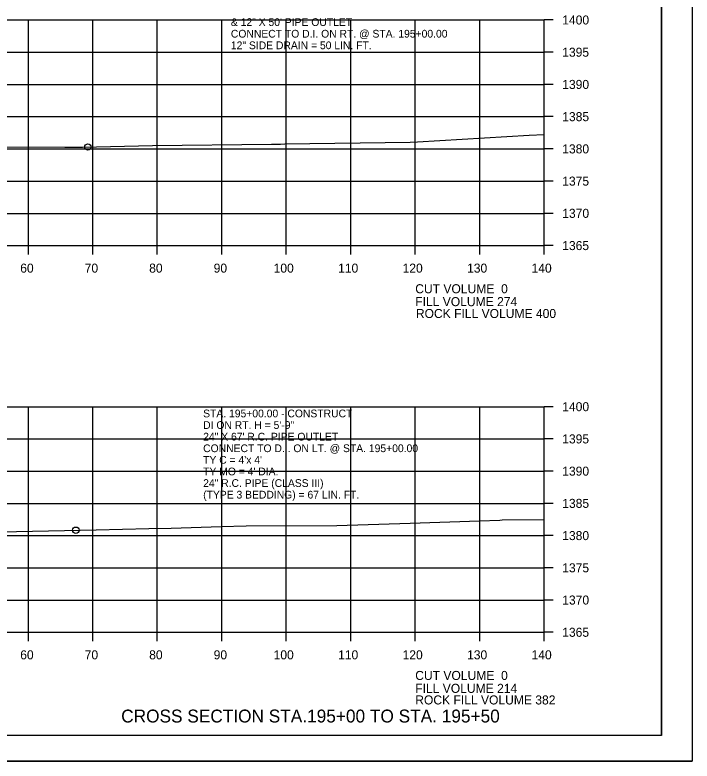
# Model space of a CAD drawing. Extents: x 1374311 to 1383814, y 384102 to 406278.
# Drawn here: x 1382698 to 1382803, y 400945 to 401060.8 of the extents above; entities that cross this region are included whole.
import ezdxf

# ---------------------------------------------------------------- set-up
doc = ezdxf.new("R2010")
doc.units = 0
for name, color, linetype in [('R_Axis', 7, 'Continuous'), ('R_Axis Annot', 7, 'Continuous'), ('R_Border', 7, 'Continuous'), ('R_Draft', 7, 'Continuous'), ('R_Exist Surface', 7, 'Continuous'), ('R_Fin Surface', 7, 'Continuous'), ('R_Grid', 7, 'Continuous'), ('R_No Plot', 7, 'Continuous'), ('R_Water Annot', 7, 'Continuous')]:
    doc.layers.add(name, color=color, linetype=linetype)

msp = doc.modelspace()

# ---------------------------------------------------------------- linework, layer by layer
at = {"layer": 'R_Axis'}
for p, q in [((1382780.07, 401024.97), (1382780.07, 401059.97)), ((1382781.47, 401059.97), (1382780.07, 401059.97)), ((1382781.47, 401054.97), (1382780.07, 401054.97)), ((1382781.47, 401049.97), (1382780.07, 401049.97)), ((1382781.47, 401044.97), (1382780.07, 401044.97)), ((1382781.47, 401039.97), (1382780.07, 401039.97)), ((1382781.47, 401034.97), (1382780.07, 401034.97)), ((1382781.47, 401029.97), (1382780.07, 401029.97)), ((1382500.07, 401024.97), (1382780.07, 401024.97)), ((1382700.07, 401023.57), (1382700.07, 401024.97)), ((1382710.07, 401023.57), (1382710.07, 401024.97)), ((1382720.07, 401023.57), (1382720.07, 401024.97)), ((1382730.07, 401023.57), (1382730.07, 401024.97)), ((1382740.07, 401023.57), (1382740.07, 401024.97)), ((1382750.07, 401023.57), (1382750.07, 401024.97)), ((1382760.07, 401023.57), (1382760.07, 401024.97)), ((1382770.07, 401023.57), (1382770.07, 401024.97)), ((1382780.07, 401023.57), (1382780.07, 401024.97)), ((1382781.47, 401024.97), (1382780.07, 401024.97)), ((1382780.07, 400964.97), (1382780.07, 400999.97)), ((1382781.47, 400999.97), (1382780.07, 400999.97)), ((1382781.47, 400994.97), (1382780.07, 400994.97)), ((1382781.47, 400989.97), (1382780.07, 400989.97)), ((1382781.47, 400984.97), (1382780.07, 400984.97)), ((1382781.47, 400979.97), (1382780.07, 400979.97)), ((1382781.47, 400974.97), (1382780.07, 400974.97)), ((1382781.47, 400969.97), (1382780.07, 400969.97)), ((1382500.07, 400964.97), (1382780.07, 400964.97)), ((1382700.07, 400963.57), (1382700.07, 400964.97)), ((1382710.07, 400963.57), (1382710.07, 400964.97)), ((1382720.07, 400963.57), (1382720.07, 400964.97)), ((1382730.07, 400963.57), (1382730.07, 400964.97)), ((1382740.07, 400963.57), (1382740.07, 400964.97)), ((1382750.07, 400963.57), (1382750.07, 400964.97)), ((1382760.07, 400963.57), (1382760.07, 400964.97)), ((1382770.07, 400963.57), (1382770.07, 400964.97)), ((1382780.07, 400963.57), (1382780.07, 400964.97)), ((1382781.47, 400964.97), (1382780.07, 400964.97))]:
    msp.add_line(p, q, dxfattribs=at)
at = {"layer": 'R_Border'}
for q in [(1382798.25, 401154.43), (1382482.07, 400948.97)]:
    msp.add_line((1382798.25, 400948.97), q, dxfattribs=at)
at = {"layer": 'R_Exist Surface'}
for points in [[(1382583.83, 401037.98), (1382600.8, 401038.51), (1382604.58, 401038.62), (1382612.8, 401038.84), (1382620.21, 401038.96), (1382622.33, 401039), (1382636.79, 401039.23), (1382643.86, 401039.35), (1382673.64, 401039.88), (1382680.98, 401040.21), (1382683.25, 401040.23), (1382684.12, 401040.35), (1382693.16, 401040.28), (1382705.74, 401040.24), (1382706.91, 401040.23), (1382708.46, 401040.24), (1382719.35, 401040.47), (1382737.76, 401040.7), (1382739.16, 401040.72), (1382739.84, 401040.74), (1382759.31, 401041.02), (1382760.44, 401041.04), (1382777.73, 401042.12), (1382780.07, 401042.2)], [(1382578.02, 400978.31), (1382591.11, 400978.49), (1382602.94, 400978.79), (1382610.33, 400978.92), (1382627.5, 400979.39), (1382629.88, 400979.44), (1382637.04, 400979.57), (1382649.41, 400979.81), (1382653.11, 400979.86), (1382670.51, 400980.18), (1382682.4, 400980.37), (1382693.28, 400980.5), (1382710.61, 400980.87), (1382718.78, 400981.08), (1382722.23, 400981.13), (1382729.96, 400981.38), (1382733.83, 400981.46), (1382747.92, 400981.56), (1382759.28, 400981.92), (1382770.06, 400982.27), (1382773.21, 400982.38), (1382773.57, 400982.39), (1382780.07, 400982.46)]]:
    msp.add_lwpolyline(points, dxfattribs=at)
at = {"layer": 'R_Grid'}
for p, q in [((1382500.07, 401059.97), (1382780.07, 401059.97)), ((1382700.07, 401024.97), (1382700.07, 401059.97)), ((1382710.07, 401024.97), (1382710.07, 401059.97)), ((1382720.07, 401024.97), (1382720.07, 401059.97)), ((1382730.07, 401024.97), (1382730.07, 401059.97)), ((1382740.07, 401024.97), (1382740.07, 401059.97)), ((1382750.07, 401024.97), (1382750.07, 401059.97)), ((1382760.07, 401024.97), (1382760.07, 401059.97)), ((1382770.07, 401024.97), (1382770.07, 401059.97)), ((1382780.07, 401024.97), (1382780.07, 401059.97)), ((1382500.07, 401054.97), (1382780.07, 401054.97)), ((1382500.07, 401049.97), (1382780.07, 401049.97)), ((1382500.07, 401044.97), (1382780.07, 401044.97)), ((1382500.07, 401039.97), (1382780.07, 401039.97)), ((1382500.07, 401034.97), (1382780.07, 401034.97)), ((1382500.07, 401029.97), (1382780.07, 401029.97)), ((1382500.07, 401024.97), (1382780.07, 401024.97)), ((1382500.07, 400999.97), (1382780.07, 400999.97)), ((1382700.07, 400964.97), (1382700.07, 400999.97)), ((1382710.07, 400964.97), (1382710.07, 400999.97)), ((1382720.07, 400964.97), (1382720.07, 400999.97)), ((1382730.07, 400964.97), (1382730.07, 400999.97)), ((1382740.07, 400964.97), (1382740.07, 400999.97)), ((1382750.07, 400964.97), (1382750.07, 400999.97)), ((1382760.07, 400964.97), (1382760.07, 400999.97)), ((1382770.07, 400964.97), (1382770.07, 400999.97)), ((1382780.07, 400964.97), (1382780.07, 400999.97)), ((1382500.07, 400994.97), (1382780.07, 400994.97)), ((1382500.07, 400989.97), (1382780.07, 400989.97)), ((1382500.07, 400984.97), (1382780.07, 400984.97)), ((1382500.07, 400979.97), (1382780.07, 400979.97)), ((1382500.07, 400974.97), (1382780.07, 400974.97)), ((1382500.07, 400969.97), (1382780.07, 400969.97)), ((1382500.07, 400964.97), (1382780.07, 400964.97))]:
    msp.add_line(p, q, dxfattribs=at)
at = {"layer": 'R_No Plot'}
msp.add_line((1382469.67, 400944.99), (1382803, 400944.99), dxfattribs=at)
for points in [[(1382469.66, 401158.32), (1382803, 401158.32), (1382803, 400944.98), (1382469.66, 400944.98)], [(1382715.99, 401154.43), (1382715.99, 401144.55), (1382751.72, 401144.55), (1382751.72, 401141.63), (1382774.92, 401141.63), (1382774.92, 401117.29), (1382798.25, 401117.29), (1382798.25, 400948.97), (1382482.07, 400948.97), (1382482.07, 401154.43)]]:
    msp.add_lwpolyline(points, close=True, dxfattribs=at)
for centre in [(1382709.31, 401040.26), (1382709.31, 401040.26), (1382707.44, 400980.8), (1382707.44, 400980.8)]:
    msp.add_circle(centre, 0.5, dxfattribs=at)

# ---------------------------------------------------------------- texts
at = {"layer": 'R_Axis Annot'}
for s, p in [('1400', (1382782.87, 401059.27)), ('1395', (1382782.87, 401054.27)), ('1390', (1382782.87, 401049.27)), ('1385', (1382782.87, 401044.27)), ('1380', (1382782.87, 401039.27)), ('1375', (1382782.87, 401034.27)), ('1370', (1382782.87, 401029.27)), ('1365', (1382782.87, 401024.27)), ('60', (1382698.81, 401020.77)), ('70', (1382708.81, 401020.77)), ('80', (1382718.81, 401020.77)), ('90', (1382728.81, 401020.77)), ('100', (1382738.11, 401020.77)), ('110', (1382748.11, 401020.77)), ('120', (1382758.11, 401020.77)), ('130', (1382768.11, 401020.77)), ('140', (1382778.11, 401020.77)), ('CUT VOLUME  0', (1382760.07, 401017.57)), ('FILL VOLUME 274', (1382760.07, 401015.57)), ('1400', (1382782.87, 400999.27)), ('1395', (1382782.87, 400994.27)), ('1390', (1382782.87, 400989.27)), ('1385', (1382782.87, 400984.27)), ('1380', (1382782.87, 400979.27)), ('1375', (1382782.87, 400974.27)), ('1370', (1382782.87, 400969.27)), ('1365', (1382782.87, 400964.27)), ('60', (1382698.81, 400960.77)), ('70', (1382708.81, 400960.77)), ('80', (1382718.81, 400960.77)), ('90', (1382728.81, 400960.77)), ('100', (1382738.11, 400960.77)), ('110', (1382748.11, 400960.77)), ('120', (1382758.11, 400960.77)), ('130', (1382768.11, 400960.77)), ('140', (1382778.11, 400960.77)), ('CUT VOLUME  0', (1382760.07, 400957.57)), ('FILL VOLUME 214', (1382760.07, 400955.57))]:
    msp.add_text(s, height=1.4, dxfattribs=at).set_placement(p)
at = {"layer": 'R_Draft'}
msp.add_text('CROSS SECTION STA.195+00 TO STA. 195+50', height=2, dxfattribs=at).set_placement((1382714.47, 400950.97))
at = {"layer": 'R_Fin Surface'}
for s, p in [('ROCK FILL VOLUME 400', (1382760.17, 401013.73)), ('ROCK FILL VOLUME 382', (1382760.07, 400953.77))]:
    msp.add_text(s, height=1.4, dxfattribs=at).set_placement(p)
at = {"layer": 'R_Water Annot'}
for s, p in [('& 12" X 50\' PIPE OUTLET', (1382731.48, 401059.04)), ('CONNECT TO D.I. ON RT. @ STA. 195+00.00', (1382731.48, 401057.24)), ('12" SIDE DRAIN = 50 LIN. FT.', (1382731.48, 401055.44)), ('STA. 195+00.00 - CONSTRUCT', (1382727.18, 400998.32)), ('DI ON RT. H = 5\'-9"', (1382727.18, 400996.52)), ('24" X 67\' R.C. PIPE OUTLET', (1382727.18, 400994.72)), ('CONNECT TO D.I. ON LT. @ STA. 195+00.00', (1382727.18, 400992.92)), ("TY C = 4'x 4'", (1382727.18, 400991.12)), ("TY MO = 4' DIA.", (1382727.18, 400989.32)), ('24" R.C. PIPE (CLASS III)', (1382727.18, 400987.52)), ('(TYPE 3 BEDDING) = 67 LIN. FT.', (1382727.18, 400985.72))]:
    msp.add_text(s, height=1.2, dxfattribs=at).set_placement(p)

doc.saveas('drawing.dxf')
